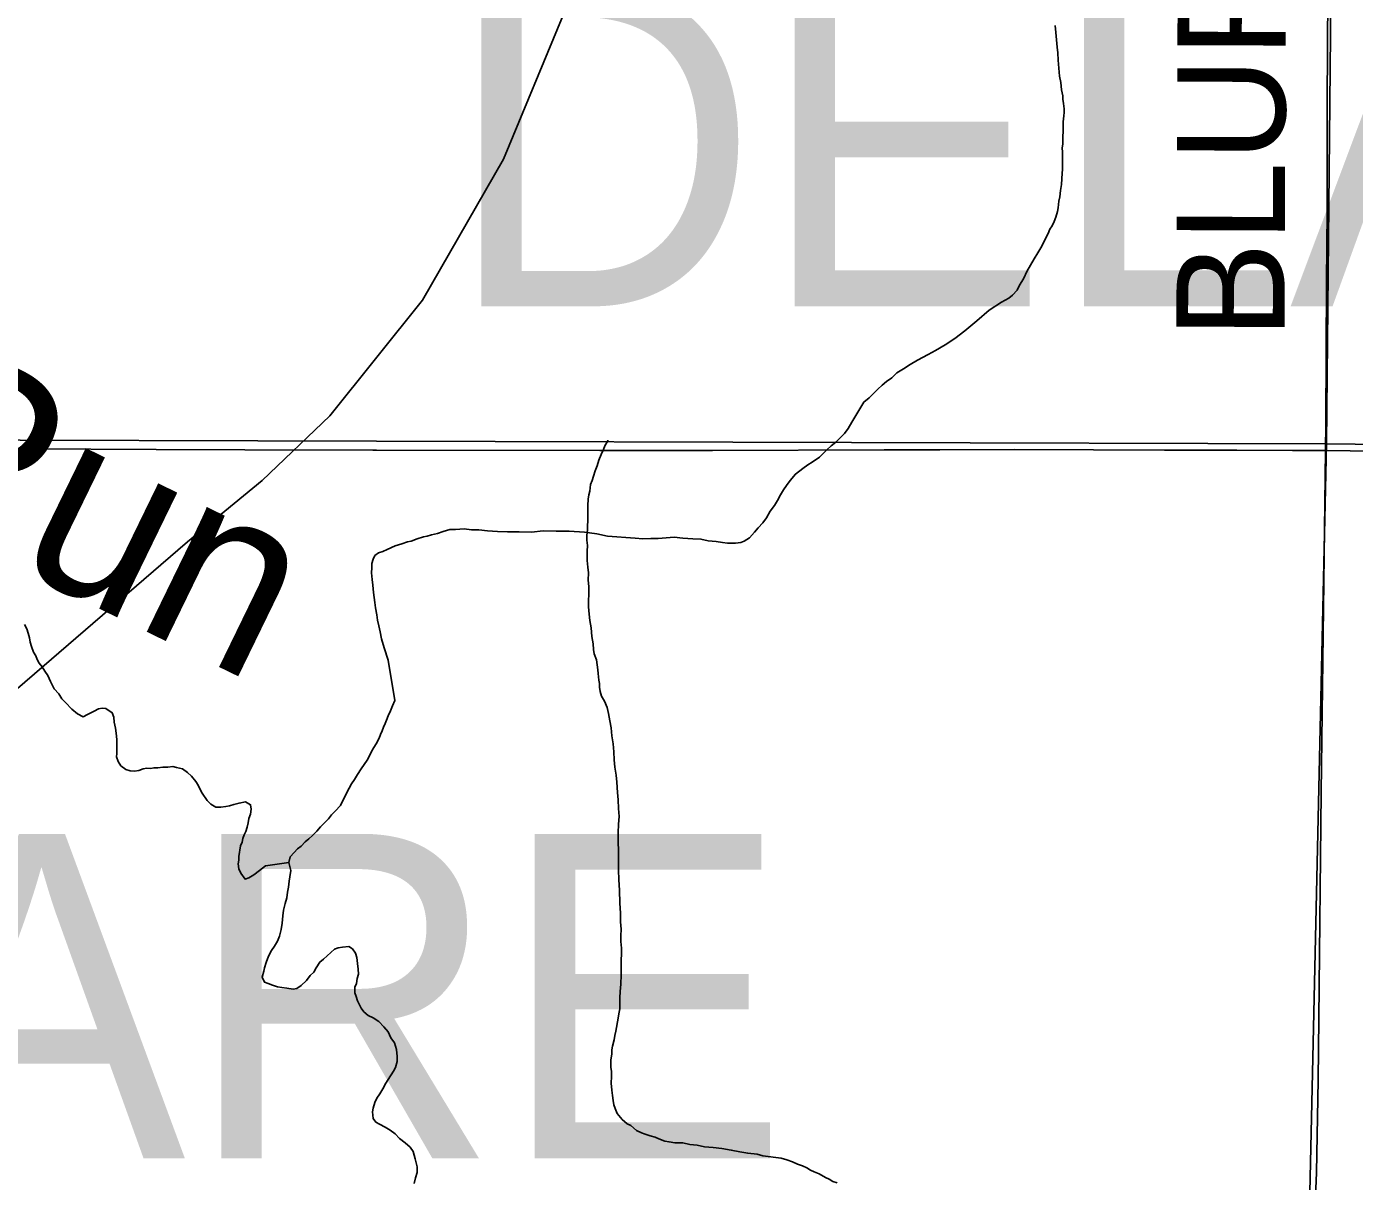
# Model space of a CAD drawing. Extents: x 2.4 to 73.1, y 4.5 to 25.6.
# Drawn here: x 44.7493 to 45.098, y 23.431 to 23.7342 of the extents above; entities that cross this region are included whole.
import ezdxf

# ---------------------------------------------------------------- set-up
doc = ezdxf.new("R2010")
doc.units = 0
for name, color, linetype in [('GM_X_Minor_River', 7, 'Continuous'), ('GM_X_Minor_River_Text', 7, 'Continuous'), ('GM_X_Rail_Line', 7, 'Continuous'), ('GM_X_Section', 7, 'Continuous'), ('GM_X_Township_Road', 7, 'Continuous'), ('GM_X_Township_Road_Text', 7, 'Continuous'), ('GM_X_Township_Text', 7, 'Continuous')]:
    doc.layers.add(name, color=color, linetype=linetype)

msp = doc.modelspace()

# ---------------------------------------------------------------- linework, layer by layer
at = {"layer": 'GM_X_Minor_River'}
for points in [[(45.02135, 23.69919), (45.02137, 23.70033), (45.02139, 23.70128), (45.02122, 23.70242), (45.02142, 23.70336), (45.02144, 23.70431), (45.02145, 23.70526), (45.02148, 23.70678), (45.02149, 23.70792), (45.02152, 23.70925), (45.02173, 23.71077), (45.02175, 23.71172), (45.02176, 23.71266), (45.02159, 23.714), (45.02142, 23.71514), (45.02144, 23.71609), (45.02108, 23.71761), (45.02092, 23.71952), (45.02057, 23.72123), (45.02041, 23.72332), (45.02025, 23.72541), (45.02009, 23.72732), (45.01993, 23.72884), (45.01977, 23.73074), (45.01961, 23.73264), (45.01945, 23.73454)], [(44.86613, 23.60213), (44.86803, 23.6021), (44.87031, 23.60187), (44.87297, 23.60164), (44.87563, 23.6016), (44.87867, 23.60155), (44.88191, 23.6015), (44.88496, 23.60183), (44.88838, 23.60178), (44.8918, 23.60172), (44.89579, 23.60147), (44.89902, 23.60104), (44.90186, 23.60042), (44.90908, 23.59993), (44.91117, 23.5997), (44.91326, 23.59986), (44.91516, 23.59983), (44.91726, 23.59999), (44.91935, 23.60014), (44.92163, 23.59992), (44.92429, 23.59969), (44.92638, 23.59965), (44.92828, 23.59924), (44.93036, 23.59902), (44.93207, 23.5988), (44.9334, 23.59859), (44.93454, 23.59857), (44.93549, 23.59856), (44.93683, 23.59873), (44.93778, 23.59909), (44.93913, 23.60002), (44.94048, 23.60152), (44.94145, 23.60264), (44.94262, 23.60395), (44.94359, 23.60527), (44.94457, 23.60696), (44.94573, 23.60846), (44.94651, 23.60978), (44.9473, 23.61129), (44.94808, 23.6126), (44.94886, 23.61373), (44.94983, 23.61505), (44.95119, 23.61673), (44.95311, 23.61822), (44.95446, 23.61915), (44.95561, 23.61989), (44.95754, 23.62119), (44.9585, 23.62212), (44.95947, 23.62306), (44.96063, 23.62418), (44.96178, 23.62511), (44.96294, 23.62623), (44.9641, 23.62735), (44.96507, 23.62867), (44.96605, 23.63036), (44.96918, 23.63563), (44.97053, 23.63675), (44.97188, 23.63806), (44.97284, 23.63899), (44.974, 23.64011), (44.97516, 23.64104), (44.97651, 23.64197), (44.97786, 23.64328), (44.97959, 23.64439), (44.98132, 23.6455), (44.98324, 23.64661), (44.98611, 23.64809), (44.98803, 23.6492), (44.99053, 23.65068), (44.99303, 23.65235), (44.99572, 23.65439), (44.99881, 23.657), (45.00208, 23.6598), (45.00535, 23.66184), (45.00727, 23.66295), (45.00823, 23.66369), (45.0094, 23.665), (45.00998, 23.66613), (45.01116, 23.6682), (45.01195, 23.6699), (45.01292, 23.67159), (45.0139, 23.67329), (45.01488, 23.67479), (45.01566, 23.67611), (45.01625, 23.67724), (45.01704, 23.67893), (45.01762, 23.67987), (45.01802, 23.68101), (45.01861, 23.68195), (45.0192, 23.68308), (45.01959, 23.68421), (45.02, 23.68572), (45.0202, 23.68667), (45.02042, 23.68838), (45.02063, 23.68951), (45.02085, 23.69122), (45.02106, 23.69273), (45.0213, 23.69577), (45.02132, 23.69672), (45.02133, 23.69786), (45.02135, 23.69919)], [(44.90513, 23.50407), (44.90499, 23.50749), (44.90485, 23.51015), (44.9047, 23.51281), (44.90474, 23.51528), (44.90478, 23.51775), (44.90463, 23.52022), (44.90466, 23.5225), (44.9047, 23.52478), (44.90492, 23.52686), (44.90477, 23.52895), (44.90461, 23.53123), (44.90445, 23.53314), (44.90431, 23.5358), (44.90415, 23.5377), (44.9038, 23.53979), (44.90364, 23.54169), (44.90349, 23.54379), (44.90333, 23.54588), (44.90298, 23.54797), (44.90283, 23.55006), (44.90248, 23.55197), (44.90213, 23.55387), (44.90177, 23.5554), (44.90104, 23.55712), (44.9003, 23.55846), (44.89994, 23.5596), (44.89976, 23.56075), (44.89978, 23.5617), (44.8996, 23.56265), (44.89944, 23.56436), (44.89927, 23.56531), (44.89893, 23.56798), (44.89838, 23.5695), (44.89821, 23.57065), (44.89805, 23.57217), (44.8977, 23.57407), (44.89754, 23.57635), (44.89719, 23.57826), (44.89703, 23.57997), (44.89687, 23.58187), (44.8969, 23.58358), (44.89692, 23.5851), (44.89696, 23.58719), (44.89679, 23.5889), (44.89682, 23.5908), (44.89666, 23.59232), (44.8965, 23.59403), (44.89652, 23.59536), (44.89654, 23.5965), (44.89656, 23.59802), (44.89639, 23.59935), (44.89641, 23.60068), (44.89662, 23.60201), (44.89664, 23.60314), (44.89666, 23.60447), (44.89668, 23.60542), (44.8967, 23.60656), (44.89671, 23.60751), (44.89673, 23.60846), (44.89676, 23.61017), (44.89696, 23.6113), (44.89717, 23.61225), (44.89739, 23.61396), (44.89779, 23.61509), (44.89818, 23.61622), (44.89859, 23.61755), (44.89918, 23.61887), (44.89958, 23.62038), (44.90018, 23.62189), (44.90077, 23.62321), (44.90117, 23.62415), (44.90195, 23.62547), (44.90195, 23.62566)], [(44.81629, 23.48192), (44.81515, 23.48213), (44.81383, 23.48253), (44.81269, 23.48293), (44.81175, 23.48332), (44.8112, 23.48466), (44.8116, 23.48618), (44.81181, 23.48712), (44.81221, 23.48845), (44.81281, 23.49015), (44.81359, 23.49165), (44.81437, 23.49278), (44.81515, 23.4941), (44.81574, 23.49542), (44.81615, 23.49712), (44.81637, 23.49883), (44.81659, 23.50072), (44.8168, 23.50224), (44.81721, 23.50394), (44.81762, 23.50546), (44.81783, 23.50697), (44.81804, 23.5083), (44.81825, 23.50982), (44.81846, 23.51095), (44.81868, 23.51266), (44.81814, 23.51475), (44.81855, 23.51627), (44.81952, 23.51739), (44.82048, 23.51833), (44.82144, 23.51907), (44.82241, 23.5202), (44.82338, 23.52094), (44.82434, 23.52187), (44.8255, 23.523), (44.82647, 23.52412), (44.82763, 23.52524), (44.8286, 23.52618), (44.82937, 23.5273), (44.83034, 23.52824), (44.83169, 23.52974), (44.83228, 23.53087), (44.83307, 23.53237), (44.83346, 23.53332), (44.83405, 23.53426), (44.83464, 23.53539), (44.83542, 23.53652), (44.8362, 23.53783), (44.83717, 23.53934), (44.83795, 23.54046), (44.83873, 23.54159), (44.83932, 23.54272), (44.83991, 23.54385), (44.8405, 23.54498), (44.84108, 23.54592), (44.84187, 23.54743), (44.84226, 23.54837), (44.84266, 23.54932), (44.84305, 23.55026), (44.84345, 23.5512), (44.84384, 23.55215), (44.84424, 23.55328), (44.84483, 23.5546), (44.84542, 23.55592), (44.84602, 23.55724), (44.84428, 23.56791), (44.8432, 23.57115), (44.84247, 23.57344), (44.84212, 23.57535), (44.84176, 23.57687), (44.84141, 23.5784), (44.84124, 23.57973), (44.84089, 23.58164), (44.84072, 23.58297), (44.84055, 23.5843), (44.84038, 23.58563), (44.84022, 23.58753), (44.84006, 23.58906), (44.83989, 23.59077), (44.83992, 23.5921), (44.83994, 23.59324), (44.84033, 23.59437), (44.84073, 23.59531), (44.84169, 23.59606), (44.84284, 23.59642), (44.84399, 23.59697), (44.84609, 23.59789), (44.84782, 23.59843), (44.84935, 23.59898), (44.8503, 23.59915), (44.85183, 23.5997), (44.85355, 23.60024), (44.8545, 23.60041), (44.85565, 23.60078), (44.85718, 23.60113), (44.85871, 23.60168), (44.86043, 23.60222), (44.86195, 23.6022), (44.86423, 23.60235), (44.86613, 23.60213)], [(44.81814, 23.51475), (44.81204, 23.5139), (44.8105, 23.5126), (44.80896, 23.51148), (44.80762, 23.51074), (44.80666, 23.51038), (44.80555, 23.51192), (44.80499, 23.51307), (44.80482, 23.5144), (44.80503, 23.51534), (44.80505, 23.51629), (44.80547, 23.51914), (44.80587, 23.52008), (44.80607, 23.52103), (44.80647, 23.52197), (44.80686, 23.52291), (44.80726, 23.52405), (44.80747, 23.52518), (44.80768, 23.52632), (44.80808, 23.52745), (44.80829, 23.52878), (44.80812, 23.52992), (44.8068, 23.5307), (44.80508, 23.53035), (44.80374, 23.52999), (44.80259, 23.52963), (44.80164, 23.52945), (44.80031, 23.52928), (44.79898, 23.52931), (44.79766, 23.53009), (44.79672, 23.53105), (44.79542, 23.53297), (44.79487, 23.53393), (44.79431, 23.53508), (44.79376, 23.53604), (44.79264, 23.53738), (44.79151, 23.53835), (44.7902, 23.53932), (44.78868, 23.53973), (44.78773, 23.53993), (44.7864, 23.53976), (44.78507, 23.53978), (44.78374, 23.53962), (44.78279, 23.53963), (44.78183, 23.53946), (44.78088, 23.53947), (44.77993, 23.5393), (44.77878, 23.53893), (44.77764, 23.53876), (44.7765, 23.53878), (44.77536, 23.53918), (44.77405, 23.54015), (44.7733, 23.5413), (44.77294, 23.54245), (44.77296, 23.54339), (44.77301, 23.547), (44.77285, 23.54872), (44.77268, 23.55005), (44.77233, 23.55157), (44.77216, 23.55291), (44.77179, 23.55405), (44.7701, 23.55522), (44.76915, 23.55523), (44.7682, 23.55506), (44.76705, 23.55451), (44.76532, 23.55358), (44.76417, 23.55303), (44.76266, 23.55382), (44.76116, 23.55498), (44.75947, 23.55672), (44.75854, 23.55768), (44.7578, 23.55902), (44.75649, 23.56037), (44.75557, 23.56229), (44.75483, 23.56382), (44.75409, 23.56497), (44.75335, 23.56612), (44.7526, 23.56708), (44.75205, 23.56804), (44.75168, 23.569), (44.75113, 23.56996), (44.75058, 23.57148), (44.75022, 23.57263), (44.75005, 23.57377), (44.74969, 23.57492), (44.74932, 23.57606), (44.74877, 23.57721)], [(44.96215, 23.43062), (44.96101, 23.43101), (44.96007, 23.4316), (44.95913, 23.43199), (44.95743, 23.43297), (44.95611, 23.43356), (44.95516, 23.43396), (44.95422, 23.43454), (44.95309, 23.43513), (44.95176, 23.43553), (44.95044, 23.43612), (44.94893, 23.43671), (44.94742, 23.43712), (44.94267, 23.43776), (44.94116, 23.43817), (44.93869, 23.4384), (44.9366, 23.43881), (44.93433, 23.43922), (44.93186, 23.43964), (44.92958, 23.43987), (44.9273, 23.4401), (44.92541, 23.44051), (44.92351, 23.44073), (44.92162, 23.44114), (44.91952, 23.44117), (44.91801, 23.44138), (44.91687, 23.44159), (44.91536, 23.44219), (44.91441, 23.44258), (44.91309, 23.44298), (44.91176, 23.44338), (44.91082, 23.44378), (44.90949, 23.44437), (44.908, 23.44572), (44.90705, 23.44612), (44.90574, 23.44728), (44.90443, 23.44882), (44.90388, 23.45015), (44.90352, 23.45111), (44.90334, 23.45225), (44.90318, 23.45358), (44.90301, 23.45492), (44.90285, 23.45682), (44.90288, 23.45853), (44.9029, 23.45985), (44.90273, 23.461), (44.90274, 23.46195), (44.90276, 23.4629), (44.90297, 23.46441), (44.90299, 23.46555), (44.90319, 23.4665), (44.9036, 23.4682), (44.90381, 23.46934), (44.90402, 23.47047), (44.90464, 23.47388), (44.90485, 23.47502), (44.90506, 23.47634), (44.90509, 23.47767), (44.90511, 23.47919), (44.90514, 23.4809), (44.90536, 23.4828), (44.9054, 23.48526), (44.90543, 23.48735), (44.90546, 23.48906), (44.90549, 23.49077), (44.90551, 23.49229), (44.90535, 23.494), (44.90537, 23.49552), (44.9054, 23.49723), (44.90524, 23.49913), (44.90528, 23.50141), (44.90513, 23.50407)], [(44.85104, 23.43046), (44.85144, 23.43197), (44.85184, 23.4333), (44.85187, 23.43482), (44.85133, 23.43691), (44.85079, 23.43882), (44.85005, 23.43997), (44.84873, 23.44114), (44.84723, 23.4423), (44.84611, 23.44346), (44.84479, 23.44443), (44.84347, 23.44521), (44.84196, 23.44599), (44.84102, 23.44658), (44.84028, 23.44754), (44.84011, 23.44925), (44.84032, 23.4502), (44.84072, 23.45171), (44.84131, 23.45284), (44.84209, 23.45397), (44.84287, 23.45529), (44.84366, 23.45679), (44.84424, 23.45773), (44.84561, 23.45999), (44.84619, 23.46093), (44.8466, 23.46245), (44.84662, 23.46377), (44.84646, 23.46568), (44.84592, 23.46739), (44.84499, 23.46874), (44.84425, 23.47027), (44.84313, 23.47162), (44.84182, 23.47297), (44.84032, 23.47394), (44.83899, 23.47453), (44.83787, 23.4755), (44.83712, 23.47646), (44.8362, 23.47838), (44.83584, 23.47952), (44.83548, 23.48048), (44.8355, 23.482), (44.83589, 23.48294), (44.83611, 23.48427), (44.8365, 23.4854), (44.83633, 23.48673), (44.83617, 23.48826), (44.836, 23.48978), (44.83564, 23.49092), (44.8349, 23.49207), (44.83396, 23.49266), (44.83224, 23.4925), (44.8311, 23.49232), (44.83014, 23.49196), (44.82725, 23.48935), (44.82629, 23.4886), (44.82531, 23.4871), (44.82472, 23.48597), (44.82376, 23.48503), (44.82278, 23.48372), (44.82143, 23.48241), (44.82028, 23.48167), (44.81933, 23.48149), (44.81762, 23.48171), (44.81629, 23.48192)]]:
    msp.add_lwpolyline(points, dxfattribs=at)
at = {"layer": 'GM_X_Rail_Line'}
msp.add_lwpolyline([(44.25279, 22.99625), (44.25498, 23.0348), (44.25803, 23.06783), (44.26715, 23.10087), (44.27758, 23.12043), (44.29583, 23.15563), (44.31538, 23.18258), (44.3471, 23.21431), (44.40098, 23.26169), (44.50613, 23.35296), (44.6569, 23.48292), (44.79159, 23.59898), (44.81114, 23.61506), (44.82896, 23.63201), (44.85329, 23.66244), (44.87458, 23.69938), (44.89022, 23.7372), (44.89935, 23.77414), (44.90326, 23.82108), (44.90369, 23.8489), (44.9076, 24.16793), (44.90847, 24.34745), (44.91499, 24.84946), (44.91547, 24.90511)], dxfattribs=at)
at = {"layer": 'GM_X_Section'}
for points in [[(45.09554, 24.12567), (45.09066, 23.62471), (44.59161, 23.62605), (44.60282, 24.12385)], [(45.59842, 24.12263), (45.59404, 23.61882), (45.09066, 23.62471), (45.09554, 24.12567)], [(44.59161, 23.62605), (45.09066, 23.62471), (45.07948, 23.12142), (44.5837, 23.12325)], [(45.59404, 23.61882), (45.58777, 23.11486), (45.07948, 23.12142), (45.09066, 23.62471)]]:
    msp.add_lwpolyline(points, close=True, dxfattribs=at)
at = {"layer": 'GM_X_Township_Road'}
for points in [[(45.09038, 23.62289), (45.09047, 23.6301), (45.09064, 23.66709), (45.09088, 23.68573), (45.09089, 23.71433), (45.09109, 23.75722), (45.09124, 23.788), (45.09136, 23.82219), (45.09147, 23.84115), (45.09173, 23.87036), (45.0917, 23.88217), (45.09169, 23.89492), (45.0918, 23.9058), (45.0919, 23.91792), (45.09206, 23.94403), (45.09212, 23.9546), (45.09228, 23.96765), (45.09238, 23.98568), (45.09261, 24.01365), (45.09297, 24.05562), (45.0933, 24.08141), (45.0936, 24.10566), (45.09393, 24.12521)], [(44.59297, 23.62367), (44.59527, 23.62365), (44.6133, 23.62363), (44.65153, 23.62358), (44.66769, 23.62349), (44.68013, 23.62356), (44.68976, 23.6236), (44.70686, 23.62353), (44.73204, 23.6234), (44.74913, 23.62336), (44.78332, 23.6232), (44.80663, 23.62314), (44.8402, 23.62303), (44.84121, 23.62303)], [(44.84121, 23.62303), (44.89988, 23.62292), (44.91201, 23.62292), (44.92941, 23.62296), (44.97448, 23.62312), (44.98909, 23.62313), (45.00867, 23.62315), (45.0295, 23.62312), (45.04815, 23.62299), (45.06711, 23.62305), (45.08172, 23.62295), (45.09038, 23.62289)], [(45.07872, 23.12088), (45.07877, 23.12517), (45.07886, 23.13232), (45.07954, 23.15408), (45.08006, 23.17178), (45.08098, 23.19912), (45.08137, 23.21373), (45.08251, 23.24913), (45.08347, 23.28176), (45.08417, 23.30289), (45.08478, 23.31966), (45.08537, 23.33892), (45.08634, 23.3706), (45.08666, 23.38428), (45.08721, 23.4054), (45.08756, 23.42063), (45.08802, 23.43337), (45.0885, 23.4576), (45.08863, 23.47376), (45.08932, 23.53313), (45.09038, 23.62289)], [(45.09038, 23.62289), (45.12259, 23.62252), (45.14434, 23.62218), (45.16112, 23.62209), (45.19283, 23.62174), (45.20432, 23.6217), (45.23074, 23.6213), (45.24846, 23.6211), (45.26368, 23.62082), (45.28513, 23.6207), (45.3103, 23.62039), (45.33548, 23.62011), (45.35226, 23.61994), (45.36563, 23.61976), (45.37868, 23.61976), (45.44456, 23.61908), (45.47875, 23.61864), (45.51791, 23.61817), (45.59431, 23.61715)]]:
    msp.add_lwpolyline(points, dxfattribs=at)

# ---------------------------------------------------------------- texts
at = {"layer": 'GM_X_Minor_River_Text'}
msp.add_text('Run', height=0.047366, rotation=334.0516, dxfattribs=at).set_placement((44.70409, 23.61267))
at = {"layer": 'GM_X_Township_Road_Text'}
msp.add_text('BLUFF', height=0.028409, rotation=89.7805, dxfattribs=at).set_placement((45.07964, 23.65223))
at = {"layer": 'GM_X_Township_Text'}
for p in [(44.85933, 23.66078), (44.30978, 23.43704)]:
    msp.add_text('DELAWARE', height=0.085227, rotation=0, dxfattribs=at).set_placement(p)

doc.saveas('drawing.dxf')
